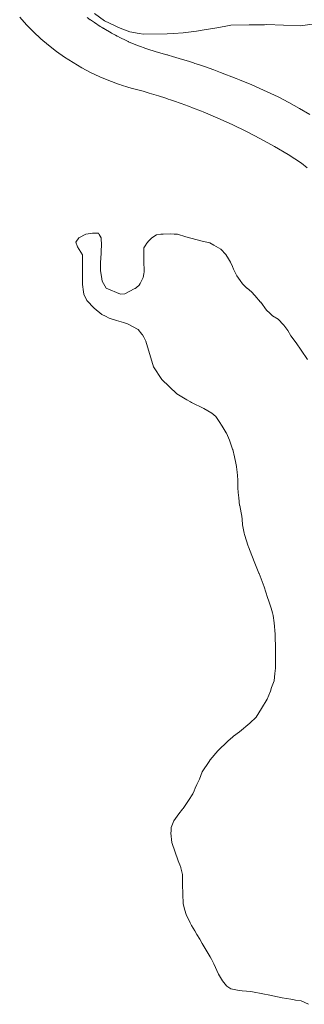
# Model space of a CAD drawing. Header units: metres. Extents: x 152391 to 157968, y 462336 to 467280.
# Tile 406 of 656: x 153394 to 153408, y 466789 to 466839. Entities that reach past the tile are written whole.
import ezdxf

# ---------------------------------------------------------------- set-up
doc = ezdxf.new("R2010")
doc.units = ezdxf.units.M
doc.header["$LTSCALE"] = 0.75
for name, color, linetype, lineweight in [('B-WE-GR-GRAS-GV', 251, 'Continuous', 13), ('B-WE-OG-WATER_MEER-GV', 251, 'Continuous', 18), ('B-WE-OG-WATER_SLOOT-GV', 251, 'Continuous', 18), ('B-WE-VH-VERHARDING_FUNDERING_ZAND-GV', 251, 'Continuous', 18)]:
    doc.layers.add(name, color=color, linetype=linetype, lineweight=lineweight)

msp = doc.modelspace()

# ---------------------------------------------------------------- linework, layer by layer
at = {"layer": 'B-WE-GR-GRAS-GV'}
for points in [[(153408.995, 466838.599), (153408.282, 466838.503), (153406.556, 466838.564), (153406.45, 466838.563), (153405.678, 466838.551), (153405.668, 466838.551), (153404.74, 466838.538), (153404.399, 466838.478), (153403.914, 466838.394), (153403.275, 466838.279), (153402.986, 466838.227), (153402.302, 466838.143), (153401.82, 466838.119), (153401.491, 466838.102), (153400.281, 466838.073), (153400.07, 466838.11), (153399.588, 466838.195), (153399.019, 466838.415), (153398.842, 466838.499), (153398.295, 466838.759), (153397.791, 466839.128)], [(153408.625, 466831.282), (153408.335, 466831.523), (153407.651, 466831.952), (153406.955, 466832.362), (153406.249, 466832.753), (153405.532, 466833.126), (153404.806, 466833.478), (153404.07, 466833.811), (153403.325, 466834.125), (153403.24, 466834.158), (153402.784, 466834.335), (153402.624, 466834.398), (153402.572, 466834.418), (153402.2, 466834.551), (153401.812, 466834.69), (153401.663, 466834.74), (153401.541, 466834.78), (153401.418, 466834.82), (153401.045, 466834.943), (153400.57, 466835.085), (153400.477, 466835.112), (153400.271, 466835.174), (153399.663, 466835.338), (153399.491, 466835.385), (153399.167, 466835.489), (153399.089, 466835.514), (153399.005, 466835.541), (153398.525, 466835.718), (153398.054, 466835.916), (153397.592, 466836.135), (153397.14, 466836.373), (153396.698, 466836.631), (153396.269, 466836.908), (153395.851, 466837.203), (153395.447, 466837.517), (153395.058, 466837.847), (153394.683, 466838.195), (153394.323, 466838.558), (153393.98, 466838.937)], [(153397.418, 466838.93), (153397.577, 466838.816), (153397.583, 466838.812), (153397.636, 466838.774), (153397.789, 466838.666), (153398.082, 466838.476), (153398.14, 466838.439), (153398.199, 466838.4), (153398.207, 466838.395), (153398.248, 466838.371), (153398.259, 466838.364), (153398.637, 466838.143), (153398.65, 466838.136), (153398.796, 466838.059), (153398.867, 466838.021), (153398.94, 466837.983), (153398.949, 466837.978), (153398.962, 466837.971), (153399.077, 466837.911), (153399.4, 466837.758), (153399.498, 466837.712), (153399.512, 466837.706), (153399.528, 466837.698), (153399.987, 466837.506), (153400.14, 466837.45), (153400.327, 466837.382), (153400.349, 466837.374), (153400.454, 466837.335), (153400.929, 466837.184), (153401.467, 466837.033), (153401.507, 466837.022), (153401.547, 466837.011), (153401.757, 466836.952), (153402.264, 466836.797), (153402.579, 466836.7), (153402.834, 466836.615), (153402.901, 466836.593), (153403.092, 466836.529), (153403.396, 466836.428), (153403.864, 466836.259), (153404.206, 466836.136), (153405.008, 466835.826), (153405.169, 466835.759), (153405.803, 466835.496), (153406.59, 466835.147), (153407.146, 466834.885), (153407.693, 466834.603), (153408.231, 466834.303), (153408.757, 466833.985)]]:
    msp.add_lwpolyline(points, dxfattribs=at)
at = {"layer": 'B-WE-OG-WATER_MEER-GV'}
msp.add_lwpolyline([(153408.639, 466821.524), (153408.322, 466822.002), (153408.059, 466822.371), (153407.784, 466822.728), (153407.781, 466822.733), (153407.629, 466823.009), (153407.437, 466823.274), (153407.421, 466823.295), (153407.144, 466823.573), (153406.862, 466823.753), (153406.722, 466823.877), (153406.549, 466824.03), (153406.255, 466824.438), (153406.25, 466824.445), (153405.959, 466824.778), (153405.794, 466824.966), (153405.565, 466825.15), (153405.557, 466825.157), (153405.324, 466825.372), (153405.209, 466825.54), (153405.043, 466825.781), (153404.872, 466826.122), (153404.814, 466826.258), (153404.717, 466826.482), (153404.612, 466826.657), (153404.487, 466826.864), (153404.232, 466827.14), (153403.861, 466827.353), (153403.659, 466827.459), (153403.274, 466827.555), (153402.444, 466827.762), (153402.011, 466827.907), (153401.854, 466827.91), (153401.646, 466827.914), (153401.285, 466827.908), (153401.265, 466827.908), (153401.168, 466827.898), (153400.956, 466827.875), (153400.871, 466827.82), (153400.693, 466827.704), (153400.564, 466827.564), (153400.451, 466827.442), (153400.368, 466827.309), (153400.311, 466827.217), (153400.31, 466827.183), (153400.303, 466826.982), (153400.311, 466826.443), (153400.312, 466826.103), (153400.312, 466825.955), (153400.306, 466825.913), (153400.301, 466825.883), (153400.275, 466825.706), (153400.111, 466825.395), (153400.069, 466825.315), (153399.922, 466825.191), (153399.854, 466825.134), (153399.818, 466825.115), (153399.33, 466824.862), (153399.119, 466824.854), (153398.385, 466825.158), (153398.179, 466825.511), (153398.14, 466825.758), (153398.096, 466826.032), (153398.093, 466826.237), (153398.091, 466826.439), (153398.124, 466826.933), (153398.139, 466827.467), (153398.134, 466827.588), (153398.129, 466827.725), (153398.035, 466827.88), (153397.994, 466827.947), (153397.685, 466827.954), (153397.341, 466827.903), (153396.993, 466827.725), (153396.847, 466827.5), (153396.931, 466827.255), (153397.172, 466826.85), (153397.18, 466826.317), (153397.179, 466826.036), (153397.177, 466825.75), (153397.183, 466825.342), (153397.237, 466824.964), (153397.253, 466824.849), (153397.401, 466824.53), (153397.774, 466824.134), (153398.157, 466823.818), (153398.346, 466823.724), (153398.539, 466823.629), (153398.903, 466823.513), (153399.262, 466823.403), (153399.472, 466823.338), (153400.021, 466823.06), (153400.207, 466822.82), (153400.238, 466822.781), (153400.295, 466822.667), (153400.397, 466822.462), (153400.789, 466821.154), (153401.217, 466820.518), (153401.985, 466819.789), (153402.499, 466819.478), (153402.679, 466819.369), (153402.739, 466819.34), (153403.355, 466819.04), (153403.766, 466818.805), (153403.97, 466818.624), (153404.134, 466818.375), (153404.292, 466818.136), (153404.495, 466817.802), (153404.51, 466817.777), (153404.664, 466817.43), (153404.826, 466816.962), (153404.828, 466816.956), (153404.929, 466816.573), (153404.987, 466816.251), (153405.016, 466816.087), (153405.037, 466815.909), (153405.049, 466815.806), (153405.084, 466815.4), (153405.096, 466815.004), (153405.104, 466814.757), (153405.137, 466814.485), (153405.183, 466814.104), (153405.184, 466814.099), (153405.185, 466814.093), (153405.255, 466813.722), (153405.288, 466813.549), (153405.303, 466813.406), (153405.334, 466813.119), (153405.409, 466812.699), (153405.422, 466812.627), (153405.621, 466812.033), (153405.634, 466811.994), (153405.805, 466811.56), (153405.954, 466811.166), (153406.096, 466810.823), (153406.162, 466810.664), (153406.173, 466810.636), (153406.425, 466809.963), (153406.609, 466809.415), (153406.67, 466809.232), (153406.783, 466808.875), (153406.857, 466808.643), (153406.882, 466808.497), (153406.945, 466808.128), (153406.987, 466807.55), (153406.996, 466807.301), (153407.007, 466807.005), (153407.004, 466806.649), (153407.003, 466806.454), (153407.012, 466805.817), (153406.98, 466805.549), (153406.936, 466805.185), (153406.813, 466804.839), (153406.748, 466804.655), (153406.576, 466804.245), (153406.297, 466803.765), (153406.161, 466803.551), (153406.022, 466803.33), (153405.705, 466803.027), (153405.174, 466802.59), (153404.878, 466802.355), (153404.84, 466802.325), (153404.825, 466802.313), (153404.591, 466802.125), (153404.581, 466802.115), (153404.077, 466801.619), (153403.689, 466801.162), (153403.626, 466801.069), (153403.271, 466800.54), (153403.136, 466800.173), (153403.009, 466799.904), (153402.925, 466799.725), (153402.863, 466799.584), (153402.791, 466799.422), (153402.576, 466799.084), (153402.3, 466798.691), (153402.297, 466798.687), (153402.27, 466798.653), (153402.087, 466798.419), (153401.828, 466798.057), (153401.702, 466797.72), (153401.691, 466797.541), (153401.684, 466797.433), (153401.731, 466796.946), (153402.06, 466796.021), (153402.169, 466795.737), (153402.185, 466795.696), (153402.193, 466795.66), (153402.271, 466795.319), (153402.278, 466794.859), (153402.278, 466794.854), (153402.279, 466794.814), (153402.297, 466794.339), (153402.297, 466794.334), (153402.31, 466793.839), (153402.396, 466793.509), (153402.454, 466793.287), (153402.668, 466792.857), (153402.736, 466792.737), (153402.892, 466792.46), (153402.895, 466792.454), (153403.007, 466792.272), (153403.149, 466792.041), (153403.281, 466791.817), (153403.483, 466791.474), (153403.686, 466791.133), (153403.756, 466791.014), (153403.864, 466790.78), (153404.104, 466790.261), (153404.106, 466790.256), (153404.306, 466789.909), (153404.516, 466789.654), (153404.526, 466789.647), (153404.736, 466789.502), (153405.15, 466789.428), (153405.304, 466789.414), (153405.759, 466789.374), (153406.441, 466789.236), (153406.452, 466789.234), (153406.638, 466789.197), (153407.356, 466789.052), (153407.788, 466788.981), (153407.899, 466788.963), (153408.034, 466788.939), (153408.313, 466788.889), (153408.686, 466788.72)], dxfattribs=at)
at = {"layer": 'B-WE-OG-WATER_SLOOT-GV'}
msp.add_lwpolyline([(153408.686, 466788.72), (153408.313, 466788.889), (153408.034, 466788.939), (153407.899, 466788.963), (153407.788, 466788.981), (153407.356, 466789.052), (153406.638, 466789.197), (153406.452, 466789.234), (153406.441, 466789.236), (153405.759, 466789.374), (153405.304, 466789.414), (153405.15, 466789.428), (153404.736, 466789.502), (153404.526, 466789.647), (153404.516, 466789.654), (153404.306, 466789.909), (153404.106, 466790.256), (153404.104, 466790.261), (153403.864, 466790.78), (153403.756, 466791.014), (153403.686, 466791.133), (153403.483, 466791.474), (153403.281, 466791.817), (153403.149, 466792.041), (153403.007, 466792.272), (153402.895, 466792.454), (153402.892, 466792.46), (153402.736, 466792.737), (153402.668, 466792.857), (153402.454, 466793.287), (153402.396, 466793.509), (153402.31, 466793.839), (153402.297, 466794.334), (153402.297, 466794.339), (153402.279, 466794.814), (153402.278, 466794.854), (153402.278, 466794.859), (153402.271, 466795.319), (153402.193, 466795.66), (153402.185, 466795.696), (153402.169, 466795.737), (153402.06, 466796.021), (153401.731, 466796.946), (153401.684, 466797.433), (153401.691, 466797.541), (153401.702, 466797.72), (153401.828, 466798.057), (153402.087, 466798.419), (153402.27, 466798.653), (153402.297, 466798.687), (153402.3, 466798.691), (153402.576, 466799.084), (153402.791, 466799.422), (153402.863, 466799.584), (153402.925, 466799.725), (153403.009, 466799.904), (153403.136, 466800.173), (153403.271, 466800.54), (153403.626, 466801.069), (153403.689, 466801.162), (153404.077, 466801.619), (153404.581, 466802.115), (153404.591, 466802.125), (153404.825, 466802.313), (153404.84, 466802.325), (153404.878, 466802.355), (153405.174, 466802.59), (153405.705, 466803.027), (153406.022, 466803.33), (153406.161, 466803.551), (153406.297, 466803.765), (153406.576, 466804.245), (153406.748, 466804.655), (153406.813, 466804.839), (153406.936, 466805.185), (153406.98, 466805.549), (153407.012, 466805.817), (153407.003, 466806.454), (153407.004, 466806.649), (153407.007, 466807.005), (153406.996, 466807.301), (153406.987, 466807.55), (153406.945, 466808.128), (153406.882, 466808.497), (153406.857, 466808.643), (153406.783, 466808.875), (153406.67, 466809.232), (153406.609, 466809.415), (153406.425, 466809.963), (153406.173, 466810.636), (153406.162, 466810.664), (153406.096, 466810.823), (153405.954, 466811.166), (153405.805, 466811.56), (153405.634, 466811.994), (153405.621, 466812.033), (153405.422, 466812.627), (153405.409, 466812.699), (153405.334, 466813.119), (153405.303, 466813.406), (153405.288, 466813.549), (153405.255, 466813.722), (153405.185, 466814.093), (153405.184, 466814.099), (153405.183, 466814.104), (153405.137, 466814.485), (153405.104, 466814.757), (153405.096, 466815.004), (153405.084, 466815.4), (153405.049, 466815.806), (153405.037, 466815.909), (153405.016, 466816.087), (153404.987, 466816.251), (153404.929, 466816.573), (153404.828, 466816.956), (153404.826, 466816.962), (153404.664, 466817.43), (153404.51, 466817.777), (153404.495, 466817.802), (153404.292, 466818.136), (153404.134, 466818.375), (153403.97, 466818.624), (153403.766, 466818.805), (153403.355, 466819.04), (153402.739, 466819.34), (153402.679, 466819.369), (153402.499, 466819.478), (153401.985, 466819.789), (153401.217, 466820.518), (153400.789, 466821.154), (153400.397, 466822.462), (153400.295, 466822.667), (153400.238, 466822.781), (153400.207, 466822.82), (153400.021, 466823.06), (153399.472, 466823.338), (153399.262, 466823.403), (153398.903, 466823.513), (153398.539, 466823.629), (153398.346, 466823.724), (153398.157, 466823.818), (153397.774, 466824.134), (153397.401, 466824.53), (153397.253, 466824.849), (153397.237, 466824.964), (153397.183, 466825.342), (153397.177, 466825.75), (153397.179, 466826.036), (153397.18, 466826.317), (153397.172, 466826.85), (153396.931, 466827.255), (153396.847, 466827.5), (153396.993, 466827.725), (153397.341, 466827.903), (153397.685, 466827.954), (153397.994, 466827.947), (153398.035, 466827.88), (153398.129, 466827.725), (153398.134, 466827.588), (153398.139, 466827.467), (153398.124, 466826.933), (153398.091, 466826.439), (153398.093, 466826.237), (153398.096, 466826.032), (153398.14, 466825.758), (153398.179, 466825.511), (153398.385, 466825.158), (153399.119, 466824.854), (153399.33, 466824.862), (153399.818, 466825.115), (153399.854, 466825.134), (153399.922, 466825.191), (153400.069, 466825.315), (153400.111, 466825.395), (153400.275, 466825.706), (153400.301, 466825.883), (153400.306, 466825.913), (153400.312, 466825.955), (153400.312, 466826.103), (153400.311, 466826.443), (153400.303, 466826.982), (153400.31, 466827.183), (153400.311, 466827.217), (153400.368, 466827.309), (153400.451, 466827.442), (153400.564, 466827.564), (153400.693, 466827.704), (153400.871, 466827.82), (153400.956, 466827.875), (153401.168, 466827.898), (153401.265, 466827.908), (153401.285, 466827.908), (153401.646, 466827.914), (153401.854, 466827.91), (153402.011, 466827.907), (153402.444, 466827.762), (153403.274, 466827.555), (153403.659, 466827.459), (153403.861, 466827.353), (153404.232, 466827.14), (153404.487, 466826.864), (153404.612, 466826.657), (153404.717, 466826.482), (153404.814, 466826.258), (153404.872, 466826.122), (153405.043, 466825.781), (153405.209, 466825.54), (153405.324, 466825.372), (153405.557, 466825.157), (153405.565, 466825.15), (153405.794, 466824.966), (153405.959, 466824.778), (153406.25, 466824.445), (153406.255, 466824.438), (153406.549, 466824.03), (153406.722, 466823.877), (153406.862, 466823.753), (153407.144, 466823.573), (153407.421, 466823.295), (153407.437, 466823.274), (153407.629, 466823.009), (153407.781, 466822.733), (153407.784, 466822.728), (153408.059, 466822.371), (153408.322, 466822.002), (153408.639, 466821.524)], dxfattribs=at)
at = {"layer": 'B-WE-VH-VERHARDING_FUNDERING_ZAND-GV'}
msp.add_lwpolyline([(153408.757, 466833.985), (153408.231, 466834.303), (153407.693, 466834.603), (153407.146, 466834.885), (153406.59, 466835.147), (153405.803, 466835.496), (153405.169, 466835.759), (153405.008, 466835.826), (153404.206, 466836.136), (153403.864, 466836.259), (153403.396, 466836.428), (153403.092, 466836.529), (153402.901, 466836.593), (153402.834, 466836.615), (153402.579, 466836.7), (153402.264, 466836.797), (153401.757, 466836.952), (153401.547, 466837.011), (153401.507, 466837.022), (153401.467, 466837.033), (153400.929, 466837.184), (153400.454, 466837.335), (153400.349, 466837.374), (153400.327, 466837.382), (153400.14, 466837.45), (153399.987, 466837.506), (153399.528, 466837.698), (153399.512, 466837.706), (153399.498, 466837.712), (153399.4, 466837.758), (153399.077, 466837.911), (153398.962, 466837.971), (153398.949, 466837.978), (153398.94, 466837.983), (153398.867, 466838.021), (153398.796, 466838.059), (153398.65, 466838.136), (153398.637, 466838.143), (153398.259, 466838.364), (153398.248, 466838.371), (153398.207, 466838.395), (153398.199, 466838.4), (153398.14, 466838.439), (153398.082, 466838.476), (153397.789, 466838.666), (153397.636, 466838.774), (153397.583, 466838.812), (153397.577, 466838.816), (153397.418, 466838.93)], dxfattribs=at)

doc.saveas('drawing.dxf')
